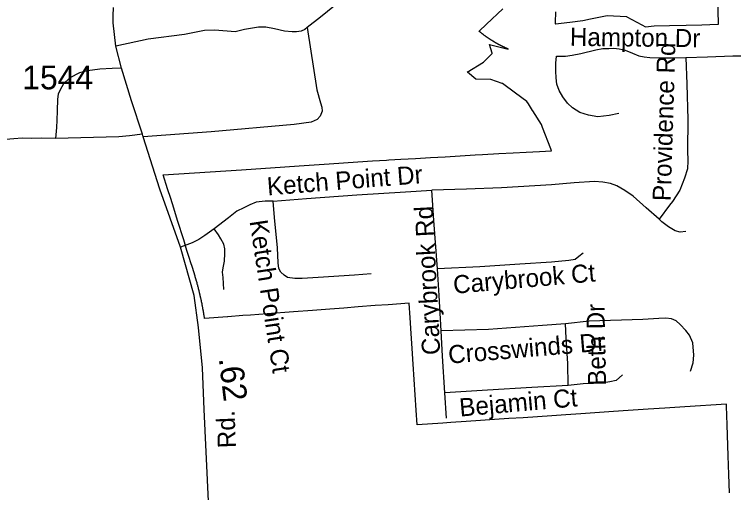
# Model space of a CAD drawing. Extents: x 2220236 to 2384410, y 720751 to 894131.
# Drawn here: x 2333116 to 2336892, y 800919 to 803431 of the extents above; entities that cross this region are included whole.
import ezdxf

# ---------------------------------------------------------------- set-up
doc = ezdxf.new("R2010")
doc.units = 0
doc.layers.add('Default', color=7, linetype='Continuous')

msp = doc.modelspace()

# ---------------------------------------------------------------- linework, layer by layer
at = {"layer": 'Default'}
msp.add_line((2335384.9, 801309.7), (2335376.7, 801442.7), dxfattribs=at)
for points in [[(2335640.1, 804185), (2335600, 804180.6), (2335564.2, 804170.1), (2335546.3, 804158), (2335526.7, 804139.8), (2335489.2, 804097.3), (2335445.4, 804076.9), (2335355.9, 804043.8), (2335246.1, 804012.3), (2335164.7, 803967.4), (2335139.1, 803939.1), (2335119.7, 803892.9), (2335108.4, 803838.8), (2335095, 803788.6), (2335078, 803694.5), (2335062.4, 803670.3), (2335030.7, 803638), (2334963.2, 803605.2), (2334907.8, 803566.5), (2334723.6, 803416.3), (2334654.2, 803361.5)], [(2333332.5, 802779.2), (2333258.7, 802780.4), (2333205.5, 802779), (2333157.7, 802780.4), (2333112.7, 802777.6), (2333048.6, 802772.2), (2332840.7, 802769), (2332796.8, 802770.6), (2332762.1, 802773), (2332663.7, 802795.8), (2332535.3, 802838.5), (2332362.8, 802892.5), (2332146.2, 802966.3), (2331182.4, 803318), (2330886.5, 803455.6), (2330707.5, 803546.1), (2330660.4, 803568.8), (2330586.9, 803597), (2330462.5, 803653.6)], [(2335957.5, 803444), (2335956, 803387.6), (2335956, 803381.5), (2335958, 803381), (2336032.8, 803390.6), (2336100.5, 803399.4), (2336140.8, 803406.9), (2336228.2, 803424.7), (2336330.5, 803420), (2336332.5, 803418.4), (2336411, 803375.9), (2336429.5, 803366.1), (2336475, 803369.8), (2336555.5, 803372.2), (2336642.8, 803374.8), (2336726, 803376.3), (2336810, 803379.8), (2336812.8, 803379.9), (2336808, 803595.4)], [(2335957.5, 803444), (2335956, 803387.6), (2335956, 803381.5), (2335958, 803381), (2336032.8, 803390.6), (2336100.5, 803399.4), (2336140.8, 803406.9), (2336228.2, 803424.7), (2336330.5, 803420), (2336332.5, 803418.4), (2336411, 803375.9), (2336429.5, 803366.1), (2336475, 803369.8), (2336555.5, 803372.2), (2336642.8, 803374.8), (2336726, 803376.3), (2336810, 803379.8), (2336812.8, 803379.9), (2336808, 803595.4)], [(2334134.9, 800873.6), (2334112.4, 801354.7), (2334103.2, 801574.8), (2334082.7, 801785.7), (2334060.2, 801953.5), (2333988.6, 802208.1), (2333880.2, 802512.4), (2333792.9, 802787.3), (2333789.5, 802802.4), (2333731.3, 802976.7), (2333678.1, 803148.2), (2333649.4, 803264.2), (2333634.6, 803385.9), (2333634.2, 803423.9), (2333637.2, 803467.5)], [(2336870, 800917.5), (2336866.8, 801013.4), (2336863.5, 801111.6), (2336858, 801274.9), (2336855, 801372.3), (2336854.5, 801384.1), (2336636.5, 801369.4), (2336530.5, 801362.3), (2336443.5, 801356.4), (2336312.2, 801347.6), (2336237.8, 801342.6), (2336163.8, 801337.6), (2336090, 801332.6), (2336012.2, 801327.4), (2335937.8, 801322.4), (2335862.2, 801317.3), (2335787.8, 801312.3), (2335711.5, 801307.2), (2335637.5, 801302.2), (2335563.2, 801297.2), (2335488.8, 801292.1), (2335407, 801286.6), (2335366, 801283.9), (2335231, 801274.8), (2335226, 801351.2), (2335220.5, 801433.2), (2335215, 801513.5), (2335209.8, 801593.4), (2335204.2, 801675.1), (2335199, 801754.2), (2335193.5, 801836), (2335188.2, 801913.8), (2335079.2, 801904.6), (2335011, 801900.8), (2334921.8, 801894.1), (2334846.2, 801888.4), (2334773, 801882.9), (2334681.2, 801875.9), (2334581.5, 801868.4), (2334444.2, 801858.1), (2334355.5, 801851.4), (2334316, 801848.4), (2334236.5, 801842.4), (2334234.5, 801842.3), (2334114.5, 801833.2), (2334114, 801837), (2334113.8, 801839.5), (2334113, 801844.4), (2334112, 801849.4), (2334111.2, 801854.3), (2334110.5, 801859.2), (2334110, 801861.8), (2334109.2, 801866.6), (2334108.5, 801871.6), (2334107.5, 801876.5), (2334107.2, 801879), (2334106.2, 801883.9), (2334105.8, 801886.4), (2334105, 801891.2), (2334104.5, 801893.8), (2334103.5, 801898.6), (2334102.5, 801903.6), (2334101.8, 801908.4), (2334101.2, 801910.9), (2334100.2, 801915.8), (2334099.2, 801920.7), (2334098.2, 801925.6), (2334097, 801930.5), (2334096, 801935.4), (2334095.5, 801937.9), (2334095, 801940.2), (2334094, 801945.1), (2334093.2, 801947.6), (2334092.2, 801952.4), (2334091.2, 801957.3), (2334090.5, 801959.8), (2334089.5, 801964.6), (2334088.8, 801967.1), (2334087.8, 801971.9), (2334087, 801974.4), (2334086, 801979.2), (2334084.8, 801984.1), (2334083.5, 801988.9), (2334082.2, 801993.8), (2334081, 801998.6), (2334079.8, 802003.4), (2334078.5, 802008.2), (2334077.8, 802010.7), (2334076.5, 802015.5), (2334075, 802020.3), (2334073.8, 802025.1), (2334072.5, 802029.9), (2334071, 802034.8), (2334070.2, 802037.2), (2334069, 802041.9), (2334067.5, 802046.8), (2334066, 802051.6), (2334064.8, 802056.3), (2334063.2, 802061.1), (2334061.8, 802065.9), (2334061.5, 802066.9), (2334061, 802068.3), (2334058, 802077.8), (2334050.5, 802101.8), (2334048.8, 802107.2), (2334043.2, 802125), (2334034.2, 802153.4), (2334022, 802191.2), (2334005.2, 802246.3), (2333973.2, 802347.6), (2333952.8, 802412.5), (2333952.5, 802413.7), (2333936.8, 802463.6), (2333920.8, 802514.1), (2333897.5, 802587.2), (2334308.2, 802614.8), (2334383.2, 802619.8), (2334460, 802624.9), (2334535.5, 802629.9), (2334611.5, 802635.1), (2334690.5, 802640.4), (2334768.2, 802645.6), (2334844.5, 802650.7), (2334919.5, 802655.7), (2334997.2, 802660.9), (2335070.5, 802665.8), (2335082.2, 802666.6), (2335145.2, 802670.2), (2335222.8, 802674.6), (2335301, 802679), (2335378.2, 802683.3), (2335457, 802687.8), (2335535, 802692.2), (2335574.2, 802694.4), (2335660.5, 802699.2), (2335735, 802703.5), (2335803.8, 802707.4), (2335873.2, 802711.3), (2335936.5, 802714.8), (2335932.5, 802724.5), (2335889, 802836.2), (2335882.8, 802852.2), (2335838, 802923.6), (2335836.8, 802925.7), (2335815, 802960.6), (2335807, 802973.3), (2335747.2, 803017.2), (2335678.8, 803067.9), (2335677, 803068.6), (2335617.8, 803089.5), (2335539.5, 803090.7), (2335494.8, 803126.4), (2335493, 803127.9), (2335579.2, 803179.8), (2335625.5, 803225.4), (2335624.8, 803226.9), (2335609.8, 803272.8), (2335709, 803247.8), (2335708, 803249.1), (2335706.8, 803249.6), (2335705.8, 803250.1), (2335704.5, 803250.6), (2335703.5, 803251.1), (2335702.2, 803251.6), (2335701.2, 803252.1), (2335700, 803252.6), (2335698.8, 803253.1), (2335697.8, 803253.6), (2335696.5, 803254.1), (2335695.5, 803254.6), (2335694.2, 803255.1), (2335693.2, 803255.6), (2335692, 803256.2), (2335691, 803256.7), (2335689.8, 803257.2), (2335688.8, 803257.8), (2335687.5, 803258.2), (2335686.5, 803258.8), (2335685.2, 803259.3), (2335684.2, 803259.9), (2335683, 803260.4), (2335682, 803260.9), (2335680.8, 803261.5), (2335679.8, 803262.1), (2335678.5, 803262.6), (2335677.5, 803263.1), (2335676.2, 803263.7), (2335675.2, 803264.2), (2335674.2, 803264.8), (2335673, 803265.4), (2335672, 803265.9), (2335670.8, 803266.5), (2335669.8, 803267.1), (2335668.5, 803267.6), (2335667.5, 803268.2), (2335666.5, 803268.8), (2335665.2, 803269.3), (2335664.2, 803269.9), (2335663, 803270.5), (2335662, 803271.1), (2335661, 803271.7), (2335659.8, 803272.2), (2335658.8, 803272.8), (2335657.5, 803273.4), (2335656.5, 803274), (2335655.5, 803274.6), (2335654.2, 803275.2), (2335653.2, 803275.8), (2335652.2, 803276.4), (2335651, 803277), (2335650, 803277.6), (2335649, 803278.2), (2335647.8, 803278.8), (2335646.8, 803279.4), (2335645.8, 803280.1), (2335644.5, 803280.7), (2335643.5, 803281.3), (2335642.5, 803281.9), (2335641.2, 803282.6), (2335640.2, 803283.2), (2335639.2, 803283.8), (2335638, 803284.4), (2335637, 803285.1), (2335636, 803285.7), (2335635, 803286.3), (2335633.8, 803287), (2335632.8, 803287.6), (2335631.8, 803288.2), (2335630.8, 803288.9), (2335629.5, 803289.6), (2335628.5, 803290.2), (2335627.5, 803290.9), (2335626.5, 803291.5), (2335625.2, 803292.2), (2335624.2, 803292.8), (2335623.2, 803293.5), (2335622.2, 803294.1), (2335621, 803294.8), (2335620, 803295.5), (2335619, 803296.1), (2335618, 803296.8), (2335617, 803297.5), (2335616, 803298.2), (2335614.8, 803298.8), (2335613.8, 803299.5), (2335612.8, 803300.2), (2335611.8, 803300.9), (2335610.8, 803301.6), (2335609.8, 803302.2), (2335608.5, 803302.9), (2335607.5, 803303.6), (2335606.5, 803304.3), (2335605.5, 803305), (2335604.5, 803305.8), (2335603.5, 803306.4), (2335602.5, 803307.1), (2335601.5, 803307.8), (2335600.5, 803308.6), (2335599.2, 803309.2), (2335598.2, 803309.9), (2335597.2, 803310.7), (2335596.2, 803311.4), (2335595.2, 803312.1), (2335594.2, 803312.8), (2335593.2, 803313.6), (2335592.2, 803314.2), (2335591.2, 803315), (2335590.2, 803315.7), (2335588.2, 803317.2), (2335587.2, 803317.9), (2335581.2, 803322.4), (2335580.2, 803323.1), (2335579.2, 803323.8), (2335578.2, 803324.6), (2335572.2, 803329.1), (2335571.2, 803329.9), (2335569.2, 803331.4), (2335568.5, 803332.2), (2335567.5, 803333), (2335566.5, 803333.8), (2335565.5, 803334.6), (2335564.5, 803335.3), (2335563.5, 803336.1), (2335562.5, 803336.9), (2335561.5, 803337.7), (2335560.8, 803338.4), (2335559.8, 803339.2), (2335558.8, 803340.1), (2335557.8, 803340.8), (2335556.8, 803341.6), (2335555.8, 803342.4), (2335595, 803379.1), (2335681.5, 803460.1)], [(2336870, 800917.5), (2336866.8, 801013.4), (2336863.5, 801111.6), (2336858, 801274.9), (2336855, 801372.3), (2336854.5, 801384.1), (2336636.5, 801369.4), (2336530.5, 801362.3), (2336443.5, 801356.4), (2336312.2, 801347.6), (2336237.8, 801342.6), (2336163.8, 801337.6), (2336090, 801332.6), (2336012.2, 801327.4), (2335937.8, 801322.4), (2335862.2, 801317.3), (2335787.8, 801312.3), (2335711.5, 801307.2), (2335637.5, 801302.2), (2335563.2, 801297.2), (2335488.8, 801292.1), (2335407, 801286.6), (2335366, 801283.9), (2335231, 801274.8), (2335226, 801351.2), (2335220.5, 801433.2), (2335215, 801513.5), (2335209.8, 801593.4), (2335204.2, 801675.1), (2335199, 801754.2), (2335193.5, 801836), (2335188.2, 801913.8), (2335079.2, 801904.6), (2335011, 801900.8), (2334921.8, 801894.1), (2334846.2, 801888.4), (2334773, 801882.9), (2334681.2, 801875.9), (2334581.5, 801868.4), (2334444.2, 801858.1), (2334355.5, 801851.4), (2334316, 801848.4), (2334236.5, 801842.4), (2334234.5, 801842.3), (2334114.5, 801833.2), (2334114, 801837), (2334113.8, 801839.5), (2334113, 801844.4), (2334112, 801849.4), (2334111.2, 801854.3), (2334110.5, 801859.2), (2334110, 801861.8), (2334109.2, 801866.6), (2334108.5, 801871.6), (2334107.5, 801876.5), (2334107.2, 801879), (2334106.2, 801883.9), (2334105.8, 801886.4), (2334105, 801891.2), (2334104.5, 801893.8), (2334103.5, 801898.6), (2334102.5, 801903.6), (2334101.8, 801908.4), (2334101.2, 801910.9), (2334100.2, 801915.8), (2334099.2, 801920.7), (2334098.2, 801925.6), (2334097, 801930.5), (2334096, 801935.4), (2334095.5, 801937.9), (2334095, 801940.2), (2334094, 801945.1), (2334093.2, 801947.6), (2334092.2, 801952.4), (2334091.2, 801957.3), (2334090.5, 801959.8), (2334089.5, 801964.6), (2334088.8, 801967.1), (2334087.8, 801971.9), (2334087, 801974.4), (2334086, 801979.2), (2334084.8, 801984.1), (2334083.5, 801988.9), (2334082.2, 801993.8), (2334081, 801998.6), (2334079.8, 802003.4), (2334078.5, 802008.2), (2334077.8, 802010.7), (2334076.5, 802015.5), (2334075, 802020.3), (2334073.8, 802025.1), (2334072.5, 802029.9), (2334071, 802034.8), (2334070.2, 802037.2), (2334069, 802041.9), (2334067.5, 802046.8), (2334066, 802051.6), (2334064.8, 802056.3), (2334063.2, 802061.1), (2334061.8, 802065.9), (2334061.5, 802066.9), (2334061, 802068.3), (2334058, 802077.8), (2334050.5, 802101.8), (2334048.8, 802107.2), (2334043.2, 802125), (2334034.2, 802153.4), (2334022, 802191.2), (2334005.2, 802246.3), (2333973.2, 802347.6), (2333952.8, 802412.5), (2333952.5, 802413.7), (2333936.8, 802463.6), (2333920.8, 802514.1), (2333897.5, 802587.2), (2334308.2, 802614.8), (2334383.2, 802619.8), (2334460, 802624.9), (2334535.5, 802629.9), (2334611.5, 802635.1), (2334690.5, 802640.4), (2334768.2, 802645.6), (2334844.5, 802650.7), (2334919.5, 802655.7), (2334997.2, 802660.9), (2335070.5, 802665.8), (2335082.2, 802666.6), (2335145.2, 802670.2), (2335222.8, 802674.6), (2335301, 802679), (2335378.2, 802683.3), (2335457, 802687.8), (2335535, 802692.2), (2335574.2, 802694.4), (2335660.5, 802699.2), (2335735, 802703.5), (2335803.8, 802707.4), (2335873.2, 802711.3), (2335936.5, 802714.8), (2335932.5, 802724.5), (2335889, 802836.2), (2335882.8, 802852.2), (2335838, 802923.6), (2335836.8, 802925.7), (2335815, 802960.6), (2335807, 802973.3), (2335747.2, 803017.2), (2335678.8, 803067.9), (2335677, 803068.6), (2335617.8, 803089.5), (2335539.5, 803090.7), (2335494.8, 803126.4), (2335493, 803127.9), (2335579.2, 803179.8), (2335625.5, 803225.4), (2335624.8, 803226.9), (2335609.8, 803272.8), (2335709, 803247.8), (2335708, 803249.1), (2335706.8, 803249.6), (2335705.8, 803250.1), (2335704.5, 803250.6), (2335703.5, 803251.1), (2335702.2, 803251.6), (2335701.2, 803252.1), (2335700, 803252.6), (2335698.8, 803253.1), (2335697.8, 803253.6), (2335696.5, 803254.1), (2335695.5, 803254.6), (2335694.2, 803255.1), (2335693.2, 803255.6), (2335692, 803256.2), (2335691, 803256.7), (2335689.8, 803257.2), (2335688.8, 803257.8), (2335687.5, 803258.2), (2335686.5, 803258.8), (2335685.2, 803259.3), (2335684.2, 803259.9), (2335683, 803260.4), (2335682, 803260.9), (2335680.8, 803261.5), (2335679.8, 803262.1), (2335678.5, 803262.6), (2335677.5, 803263.1), (2335676.2, 803263.7), (2335675.2, 803264.2), (2335674.2, 803264.8), (2335673, 803265.4), (2335672, 803265.9), (2335670.8, 803266.5), (2335669.8, 803267.1), (2335668.5, 803267.6), (2335667.5, 803268.2), (2335666.5, 803268.8), (2335665.2, 803269.3), (2335664.2, 803269.9), (2335663, 803270.5), (2335662, 803271.1), (2335661, 803271.7), (2335659.8, 803272.2), (2335658.8, 803272.8), (2335657.5, 803273.4), (2335656.5, 803274), (2335655.5, 803274.6), (2335654.2, 803275.2), (2335653.2, 803275.8), (2335652.2, 803276.4), (2335651, 803277), (2335650, 803277.6), (2335649, 803278.2), (2335647.8, 803278.8), (2335646.8, 803279.4), (2335645.8, 803280.1), (2335644.5, 803280.7), (2335643.5, 803281.3), (2335642.5, 803281.9), (2335641.2, 803282.6), (2335640.2, 803283.2), (2335639.2, 803283.8), (2335638, 803284.4), (2335637, 803285.1), (2335636, 803285.7), (2335635, 803286.3), (2335633.8, 803287), (2335632.8, 803287.6), (2335631.8, 803288.2), (2335630.8, 803288.9), (2335629.5, 803289.6), (2335628.5, 803290.2), (2335627.5, 803290.9), (2335626.5, 803291.5), (2335625.2, 803292.2), (2335624.2, 803292.8), (2335623.2, 803293.5), (2335622.2, 803294.1), (2335621, 803294.8), (2335620, 803295.5), (2335619, 803296.1), (2335618, 803296.8), (2335617, 803297.5), (2335616, 803298.2), (2335614.8, 803298.8), (2335613.8, 803299.5), (2335612.8, 803300.2), (2335611.8, 803300.9), (2335610.8, 803301.6), (2335609.8, 803302.2), (2335608.5, 803302.9), (2335607.5, 803303.6), (2335606.5, 803304.3), (2335605.5, 803305), (2335604.5, 803305.8), (2335603.5, 803306.4), (2335602.5, 803307.1), (2335601.5, 803307.8), (2335600.5, 803308.6), (2335599.2, 803309.2), (2335598.2, 803309.9), (2335597.2, 803310.7), (2335596.2, 803311.4), (2335595.2, 803312.1), (2335594.2, 803312.8), (2335593.2, 803313.6), (2335592.2, 803314.2), (2335591.2, 803315), (2335590.2, 803315.7), (2335588.2, 803317.2), (2335587.2, 803317.9), (2335581.2, 803322.4), (2335580.2, 803323.1), (2335579.2, 803323.8), (2335578.2, 803324.6), (2335572.2, 803329.1), (2335571.2, 803329.9), (2335569.2, 803331.4), (2335568.5, 803332.2), (2335567.5, 803333), (2335566.5, 803333.8), (2335565.5, 803334.6), (2335564.5, 803335.3), (2335563.5, 803336.1), (2335562.5, 803336.9), (2335561.5, 803337.7), (2335560.8, 803338.4), (2335559.8, 803339.2), (2335558.8, 803340.1), (2335557.8, 803340.8), (2335556.8, 803341.6), (2335555.8, 803342.4), (2335595, 803379.1), (2335681.5, 803460.1)], [(2334654.2, 803361.5), (2334640.4, 803351.3), (2334622.6, 803343.2), (2334596.5, 803338.7), (2334574.5, 803338.6), (2334534.6, 803342), (2334482.4, 803355.5), (2334436.3, 803362.8), (2334398.2, 803364.4), (2334324.5, 803351.6), (2334274.6, 803339), (2334168.6, 803347.6), (2334114.6, 803347), (2334008.8, 803325.7), (2333819.3, 803301.4), (2333649.4, 803264.2)], [(2334654.2, 803361.5), (2334704.2, 803034.2), (2334723, 802966.5), (2334731.1, 802942.6), (2334731.6, 802922.6), (2334721.8, 802896.4), (2334706, 802878.2), (2334674.1, 802863.9), (2334584.3, 802852.8), (2334149.5, 802813.3), (2333792.9, 802787.3)], [(2336290.2, 802909.6), (2336239.1, 802899.3), (2336179.7, 802893.2), (2336130.6, 802901.4), (2336085.6, 802915.7), (2336046.8, 802940.3), (2336020.2, 802964.8), (2335995.6, 802997.6), (2335977.2, 803030.3), (2335964.9, 803065.1), (2335960.8, 803097.9), (2335958.8, 803132.7), (2335958.8, 803173.7), (2335962.9, 803210.5), (2336009.9, 803210.5), (2336044.7, 803216.6), (2336089.7, 803224.8), (2336169.5, 803245.3), (2336206.3, 803251.4), (2336237, 803251.4), (2336263.6, 803253.5), (2336292.3, 803249.4), (2336323, 803243.3), (2336361.8, 803226.9), (2336394.6, 803212.5), (2336423.2, 803208.5), (2336451.8, 803204.4), (2336517.3, 803202.3), (2336576.6, 803202.3), (2336642.1, 803204.4)], [(2336642.1, 803204.4), (2336646.2, 803065.1), (2336652.3, 802878.9), (2336650.3, 802715.1), (2336652.3, 802661.9), (2336650.3, 802618.9), (2336633.9, 802569.7), (2336609.4, 802508.3), (2336571.8, 802448.3), (2336555.2, 802429.5), (2336502, 802355.8)], [(2336642.1, 803204.4), (2336754.6, 803208.5), (2336887.6, 803212.5), (2336995.5, 803212.5)], [(2333678.1, 803148.2), (2333629, 803146.8), (2333564.9, 803142.7), (2333499.4, 803134.5), (2333458.5, 803123.6), (2333408, 803097.7), (2333374.1, 803066.1), (2333356.6, 803034), (2333346.6, 803011.7), (2333342.5, 802985.8), (2333341.2, 802924.4), (2333338.5, 802875.2), (2333336.9, 802835.9), (2333332.5, 802779.2)], [(2333789.5, 802802.4), (2333720.8, 802792.7), (2333665, 802787.9), (2333332.5, 802779.2)], [(2336502, 802355.8), (2336432.4, 802415.2), (2336364.9, 802476.6), (2336321.9, 802505.2), (2336279, 802529.8), (2336246.2, 802542.1), (2336205.3, 802550.3), (2336162.4, 802552.3), (2336056, 802546.2), (2335935.3, 802535.9), (2335673.4, 802519.6), (2335490.3, 802512.4), (2335308.2, 802508.3)], [(2334474.5, 802450), (2334650.4, 802464.3), (2334914.4, 802482.7), (2335170.1, 802499.1), (2335308.2, 802508.3)], [(2335336.8, 802094.8), (2335318.4, 802348.6), (2335308.2, 802508.3)], [(2334474.5, 802450), (2334433.2, 802449.6), (2334385.5, 802444.2), (2334352.8, 802430.5), (2334321.4, 802414.1), (2334284.6, 802396.4), (2334239.6, 802362.3), (2334164.5, 802303.6)], [(2334990.1, 802067.1), (2334902.1, 802061), (2334711.8, 802048.7), (2334627.9, 802042.6), (2334589.1, 802042.6), (2334550.2, 802048.7), (2334531.8, 802061), (2334515.4, 802077.4), (2334505.2, 802095.8), (2334501.1, 802126.5), (2334497, 802204.3), (2334482.7, 802364), (2334474.5, 802450)], [(2336641.1, 802290.3), (2336612.4, 802286.2), (2336585.9, 802294.4), (2336551.1, 802314.9), (2336516.3, 802341.5), (2336502, 802355.8)], [(2334164.5, 802303.6), (2334115.4, 802269.5), (2334084.1, 802247.6), (2334050, 802231.3), (2333988.6, 802208.1)], [(2334215.7, 801986.3), (2334212.3, 802048.4), (2334209.5, 802077), (2334212.3, 802100.2), (2334219.1, 802134.4), (2334221.8, 802175.3), (2334221.8, 802199.9), (2334215, 802224.4), (2334200, 802251.7), (2334187.7, 802273.6), (2334164.5, 802303.6)], [(2336102, 802176.7), (2336079.5, 802158.2), (2336061.1, 802143.9), (2336026.3, 802137.8), (2335936.3, 802129.6), (2335770.6, 802119.3), (2335559.8, 802105), (2335336.8, 802094.8)], [(2335356.3, 801768.3), (2335346, 801954.5), (2335336.8, 802094.8)], [(2336665.6, 801557.4), (2336680, 801600.4), (2336684.1, 801641.3), (2336677.9, 801704.8), (2336661.5, 801745.7), (2336641.1, 801770.3), (2336612.4, 801801), (2336589.9, 801821.5), (2336565.4, 801831.7), (2336536.7, 801835.8), (2336499.9, 801833.8), (2336416, 801827.6), (2336133.7, 801819.4), (2336008.9, 801805.1)], [(2336008.9, 801805.1), (2335888.2, 801796.9), (2335605.9, 801776.4), (2335356.3, 801768.3)], [(2336023.2, 801481.6), (2336021.2, 801596.3), (2336013, 801729.4), (2336008.9, 801805.1)], [(2335376.7, 801442.7), (2335364.5, 801635.2), (2335356.3, 801768.3)], [(2336309.7, 801536.9), (2336274.9, 801508.3), (2336242.1, 801500.1), (2336199.2, 801493.9), (2336103, 801489.8), (2336023.2, 801481.6)], [(2336023.2, 801481.6), (2335833, 801471.4), (2335599.7, 801457.1), (2335376.7, 801442.7)]]:
    msp.add_lwpolyline(points, dxfattribs=at)

# ---------------------------------------------------------------- texts
for s, height, rotation, p in [('Hampton Dr', 95, 359.3491, (2336032.3, 803265.8)), ('Providence Rd', 95, 88.2621, (2336561.8, 802448.9)), ('Ketch Point Dr', 95, 4.5323, (2334446.1, 802479.7)), ('Carybrook Rd', 95, 92.9401, (2335352.3, 801643.9)), ('Ketch Point Ct', 95, 278.6687, (2334350.7, 802344.6)), ('Carybrook Ct', 95, 5.0029, (2335423.9, 801962.8)), ('Beth Dr', 95, 91.213, (2336223, 801481.1)), ('Crosswinds Dr', 95, 4.8211, (2335397.8, 801595.6)), ('.62', 125, 276.8076, (2334188.8, 801623.4)), ('Bejamin Ct', 95, 5.0029, (2335456.2, 801318)), ('Rd.', 95, 92.4238, (2334279.9, 801154.2))]:
    msp.add_text(s, height=height, rotation=rotation, dxfattribs=at).set_placement(p)
msp.add_text('1544', height=125, dxfattribs=at).set_placement((2333157.6, 803037))

doc.saveas('drawing.dxf')
